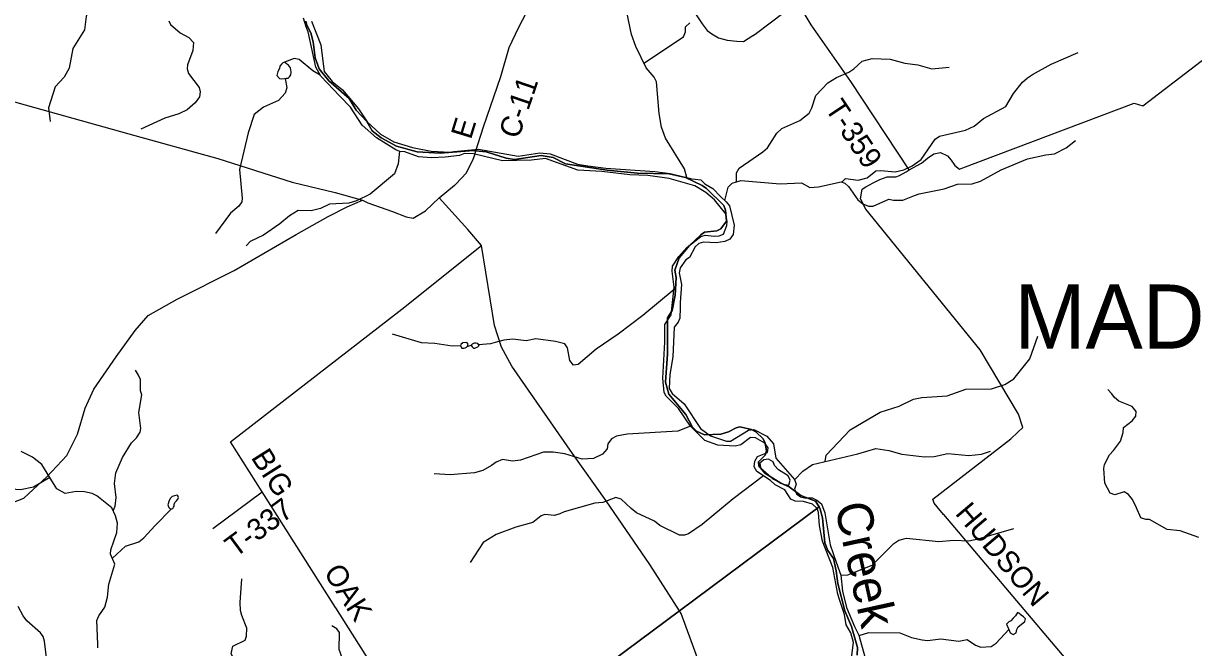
# Model space of a CAD drawing. Extents: x 1525783 to 1900577, y 218250 to 627376.
# Drawn here: x 1686599 to 1703033, y 478538 to 487300 of the extents above; entities that cross this region are included whole.
import ezdxf

# ---------------------------------------------------------------- set-up
doc = ezdxf.new("R2010")
doc.units = 0
for name, color, linetype in [('GM_X_County_Road', 7, 'Continuous'), ('GM_X_County_Road_Text', 7, 'Continuous'), ('GM_X_Major_River', 7, 'Continuous'), ('GM_X_Major_River_Text', 7, 'Continuous'), ('GM_X_Minor_Lake', 7, 'Continuous'), ('GM_X_Minor_River', 7, 'Continuous'), ('GM_X_Township', 7, 'Continuous'), ('GM_X_Township_Road', 7, 'Continuous'), ('GM_X_Township_Road_Text', 7, 'Continuous'), ('GM_X_Township_Text', 7, 'Continuous')]:
    doc.layers.add(name, color=color, linetype=linetype)

msp = doc.modelspace()

# ---------------------------------------------------------------- linework, layer by layer
at = {"layer": 'GM_X_County_Road'}
for points in [[(1696845, 487130), (1696893, 487161), (1697468, 487597), (1698209, 488171), (1698284, 488244), (1698691, 488563), (1699328, 489074), (1699654, 489317), (1699872, 489475), (1700429, 489732), (1701520, 490132), (1702733, 490512), (1703371, 490709), (1704150, 490980), (1704465, 491089), (1704630, 491212), (1704699, 491310), (1704932, 491584), (1705051, 491709), (1705157, 491795), (1705472, 491822), (1706454, 491825), (1707484, 491827)], [(1684549, 487702), (1684858, 487257), (1685107, 486924), (1685329, 486708), (1685749, 486416), (1685856, 486370), (1686624, 486158), (1688081, 485750), (1689329, 485402), (1690371, 485071), (1690977, 484925), (1691361, 484820)], [(1692937, 485456), (1692937, 485458), (1692954, 485511), (1693062, 485846), (1693305, 486554), (1693422, 486960), (1693551, 487238), (1693662, 487452)], [(1696020, 487460), (1696129, 487293), (1696199, 487201), (1696266, 487153), (1696362, 487097), (1696482, 487064), (1696616, 487049), (1696712, 487045), (1696844, 487130), (1696845, 487130)], [(1692656, 485029), (1692670, 485041), (1692820, 485201), (1692917, 485394), (1692937, 485456)], [(1691361, 484820), (1691436, 484782), (1691780, 484660), (1691976, 484583), (1692072, 484565), (1692245, 484669), (1692437, 484851), (1692654, 485027), (1692656, 485029)], [(1686377, 480544), (1686604, 480637), (1686927, 480934), (1687207, 481234), (1687358, 481534), (1687467, 481898), (1687589, 482166), (1687902, 482618), (1688167, 482991), (1688350, 483199), (1688758, 483430), (1689559, 483829), (1690430, 484338), (1690877, 484591), (1691146, 484725), (1691361, 484820)], [(1696150, 478115), (1696100, 478302), (1695838, 479016), (1695813, 479055), (1695395, 479702), (1694785, 480596), (1694309, 481260), (1693460, 482490), (1693314, 482754), (1693215, 483057), (1693033, 484184), (1692842, 484409), (1692437, 484851)]]:
    msp.add_lwpolyline(points, dxfattribs=at)
at = {"layer": 'GM_X_Major_River'}
for points in [[(1698036, 479288), (1697967, 479661), (1697823, 480032), (1697780, 480251), (1697763, 480436), (1697744, 480488), (1697681, 480550), (1697555, 480587), (1697437, 480595), (1697375, 480622), (1697291, 480754), (1697156, 480824), (1697093, 480883), (1696900, 481010), (1696863, 481077), (1696869, 481153), (1696910, 481222), (1697047, 481277), (1697056, 481343), (1697009, 481407), (1696880, 481481), (1696812, 481487), (1696672, 481386), (1696596, 481366), (1696349, 481377), (1696168, 481444), (1695965, 481644), (1695800, 481893), (1695625, 482066), (1695598, 482120), (1695577, 482321), (1695609, 482826), (1695606, 482894), (1695605, 483072), (1695695, 483207), (1695737, 483599), (1695709, 483820), (1695714, 483892), (1695804, 484027), (1695914, 484156), (1696111, 484307), (1696175, 484326), (1696301, 484312), (1696370, 484317), (1696430, 484342), (1696478, 484464), (1696483, 484520), (1696463, 484627), (1696303, 484823), (1696181, 484926), (1696028, 485020), (1695669, 485124), (1695369, 485166), (1695113, 485174), (1694723, 485220), (1694387, 485241), (1693933, 485403), (1693732, 485382), (1693325, 485372), (1692922, 485468), (1692794, 485472), (1692723, 485447), (1692521, 485420), (1692330, 485413), (1692146, 485426), (1691957, 485497), (1691887, 485502), (1691829, 485527), (1691556, 485694), (1691358, 485873), (1691192, 486122), (1691042, 486277), (1690774, 486561), (1690706, 486687), (1690600, 487182), (1690571, 487254), (1690533, 487375)], [(1690643, 487330), (1690777, 486999), (1690812, 486694), (1690823, 486626), (1690933, 486484), (1691082, 486369), (1691306, 486102), (1691428, 485919), (1691612, 485745), (1691802, 485638), (1692065, 485558), (1692327, 485508), (1692587, 485492), (1692645, 485502), (1692990, 485535), (1693548, 485437), (1693851, 485485), (1693995, 485471), (1694381, 485323), (1694527, 485301), (1694777, 485266), (1695467, 485220), (1695681, 485195), (1695989, 485117), (1696113, 485103), (1696168, 485048), (1696279, 484980), (1696390, 484869), (1696469, 484793), (1696514, 484739), (1696580, 484467), (1696568, 484337), (1696519, 484272), (1696449, 484240), (1696330, 484218), (1696152, 484229), (1696086, 484211), (1696035, 484164), (1695951, 484013), (1695900, 483979), (1695821, 483870), (1695809, 483798), (1695843, 483635), (1695824, 483381), (1695820, 483305), (1695816, 483161), (1695794, 483105), (1695736, 483034), (1695721, 482619), (1695677, 482373), (1695668, 482173), (1695709, 482104), (1695877, 481959), (1696109, 481615), (1696250, 481511), (1696303, 481490), (1696471, 481434), (1696531, 481435), (1696784, 481588), (1696858, 481599), (1697041, 481506), (1697131, 481397), (1697167, 481196), (1697427, 480896), (1697452, 480831), (1697429, 480760), (1697458, 480697), (1697510, 480656), (1697567, 480639), (1697674, 480640), (1697741, 480609), (1697809, 480554), (1697853, 480427), (1697929, 479981), (1698015, 479737), (1698079, 479552)], [(1697064, 481183), (1696998, 481174), (1696943, 481127), (1696952, 481063), (1697134, 480904), (1697274, 480832), (1697346, 480817), (1697365, 480889), (1697337, 480951), (1697202, 481035), (1697147, 481094), (1697126, 481144)], [(1697126, 481144), (1697064, 481183)], [(1698079, 479552), (1698104, 479331), (1698159, 479100), (1698271, 478832), (1698333, 478713), (1698417, 478407)], [(1698226, 478391), (1698257, 478609), (1698217, 478744), (1698153, 478857), (1698129, 479004), (1698058, 479213), (1698036, 479288)]]:
    msp.add_lwpolyline(points, dxfattribs=at)
at = {"layer": 'GM_X_Minor_Lake'}
for points in [[(1690266, 486754), (1690244, 486746), (1690224, 486726), (1690199, 486700), (1690197, 486668), (1690170, 486623), (1690159, 486567), (1690193, 486528), (1690229, 486521), (1690265, 486525), (1690289, 486533), (1690315, 486532), (1690335, 486548), (1690356, 486580), (1690357, 486620), (1690351, 486676), (1690322, 486715), (1690292, 486731)], [(1690292, 486731), (1690266, 486754)], [(1692756, 482740), (1692786, 482741), (1692804, 482745), (1692822, 482757), (1692837, 482769), (1692845, 482797), (1692833, 482815), (1692817, 482819), (1692769, 482816), (1692743, 482794), (1692736, 482772)], [(1692736, 482772), (1692756, 482740)], [(1692922, 482741), (1692940, 482741), (1692958, 482749), (1692979, 482759), (1692999, 482778), (1692979, 482807), (1692953, 482811), (1692929, 482812), (1692901, 482798), (1692885, 482784)], [(1692885, 482784), (1692903, 482760), (1692922, 482741)], [(1688715, 480546), (1688724, 480574), (1688748, 480598), (1688768, 480620), (1688777, 480644), (1688765, 480670), (1688751, 480678), (1688719, 480670), (1688687, 480657), (1688664, 480635), (1688646, 480601), (1688629, 480543), (1688641, 480505), (1688656, 480491), (1688680, 480486)], [(1688680, 480486), (1688699, 480488), (1688707, 480507), (1688715, 480523), (1688715, 480546)], [(1700440, 478793), (1700458, 478745), (1700501, 478720), (1700540, 478744), (1700550, 478792), (1700569, 478827), (1700611, 478861), (1700662, 478902), (1700673, 478940), (1700645, 478971), (1700613, 478995), (1700580, 479020), (1700560, 479028), (1700531, 478984), (1700499, 478949), (1700464, 478915), (1700440, 478901), (1700407, 478868)], [(1700407, 478868), (1700440, 478793)]]:
    msp.add_lwpolyline(points, dxfattribs=at)
at = {"layer": 'GM_X_Minor_River'}
for points in [[(1688411, 488325), (1688190, 488138), (1687951, 487981), (1687836, 487782), (1687638, 487646), (1687569, 487601), (1687516, 487525), (1687478, 487396), (1687455, 487210), (1687293, 486947), (1687239, 486671), (1687173, 486546), (1687045, 486411), (1686953, 486114), (1686976, 485921)], [(1695915, 485136), (1695882, 485259), (1695614, 485689), (1695562, 485844), (1695527, 486035), (1695491, 486481), (1695458, 486547), (1695346, 486675), (1695200, 486976), (1695139, 487145), (1695071, 487457)], [(1688641, 487335), (1688662, 487285), (1688800, 487169), (1688922, 487103), (1688985, 487034), (1688979, 486918), (1688902, 486718), (1688899, 486662), (1688918, 486596), (1689068, 486401), (1689083, 486337), (1689072, 486269), (1689010, 486184), (1688897, 486087), (1688782, 486030), (1688587, 485971), (1688248, 485813)], [(1695314, 486741), (1695867, 487111), (1695898, 487183), (1695899, 487253), (1695956, 487306)], [(1690768, 486573), (1690661, 486636), (1690471, 486791), (1690401, 486806), (1690266, 486754)], [(1696614, 485075), (1696615, 485202), (1696652, 485268), (1696985, 485496), (1697048, 485553), (1697179, 485758), (1697248, 485825), (1697375, 485880), (1697504, 485936), (1697632, 486040), (1697673, 486116), (1697726, 486290), (1697897, 486466), (1698018, 486540), (1698191, 486614), (1698260, 486663), (1698376, 486772), (1698518, 486806), (1698773, 486796), (1698978, 486743), (1699162, 486717), (1699356, 486664), (1699598, 486685)], [(1698094, 485072), (1698146, 485123), (1698322, 485097), (1698450, 485133), (1698572, 485228), (1698642, 485237), (1698842, 485218), (1698965, 485246), (1699082, 485299), (1699205, 485389), (1699404, 485677), (1699464, 485717), (1699828, 485800), (1699951, 485858), (1700081, 485965), (1700395, 486133), (1700504, 486316), (1700629, 486476), (1700702, 486537), (1700768, 486581), (1701033, 486729), (1701412, 486892)], [(1690275, 486528), (1690299, 486394), (1690276, 486320), (1690182, 486217), (1689971, 486122), (1689841, 486022), (1689755, 485764), (1689632, 485249), (1689672, 484847), (1689665, 484797), (1689622, 484732), (1689507, 484637), (1689294, 484351)], [(1696449, 484812), (1696496, 485002), (1696552, 485055), (1696675, 485095), (1697225, 485046), (1697528, 485064), (1697645, 484998), (1697766, 485004), (1698083, 485076), (1698137, 485057), (1698188, 485008), (1698316, 484824), (1698389, 484765), (1698465, 484736), (1698533, 484735), (1698753, 484834), (1698820, 484817), (1698947, 484820), (1699114, 484883), (1699180, 484907), (1699532, 484978), (1699715, 485044), (1699925, 485049), (1700040, 485083), (1700331, 485246), (1700701, 485397), (1700957, 485454), (1701077, 485470), (1701244, 485552), (1701372, 485654)], [(1691880, 485505), (1691860, 485328), (1691810, 485188), (1691469, 484902), (1691278, 484807), (1691167, 484778), (1690896, 484760), (1690771, 484702), (1690641, 484667), (1690457, 484672), (1690337, 484597), (1690202, 484485), (1689971, 484328), (1689781, 484238), (1689728, 484177)], [(1695735, 483575), (1695738, 483563), (1695300, 483198), (1694950, 482936), (1694641, 482726), (1694391, 482513), (1694323, 482500), (1694274, 482566), (1694242, 482747), (1694201, 482802), (1694071, 482836), (1693793, 482872), (1693661, 482842), (1693471, 482866), (1693347, 482854), (1693226, 482819), (1693158, 482804), (1692992, 482788)], [(1691778, 482940), (1692184, 482822), (1692377, 482813), (1692620, 482772), (1692738, 482779)], [(1697857, 481149), (1697872, 481237), (1698210, 481595), (1698632, 481844), (1698898, 481926), (1699099, 482026), (1699218, 482050), (1699571, 482073), (1699836, 482164), (1700193, 482169), (1700380, 482229), (1700510, 482309), (1700734, 482591), (1700846, 482908)], [(1692833, 482766), (1692886, 482785)], [(1687860, 480457), (1687888, 480523), (1687902, 480644), (1687876, 480842), (1687896, 480990), (1687990, 481208), (1688117, 481410), (1688188, 481480), (1688239, 481561), (1688246, 481615), (1688221, 481836), (1688263, 482088), (1688245, 482140), (1688244, 482303), (1688216, 482361), (1688175, 482432)], [(1703107, 480082), (1702844, 480178), (1702662, 480196), (1702413, 480338), (1702361, 480336), (1702293, 480359), (1702231, 480498), (1702175, 480617), (1702118, 480688), (1702058, 480725), (1701925, 480683), (1701859, 480706), (1701787, 480845), (1701770, 481050), (1701783, 481110), (1701851, 481243), (1701906, 481304), (1702008, 481437), (1702043, 481555), (1702046, 481625), (1702168, 481722), (1702221, 481787), (1702224, 481851), (1702169, 481920), (1701984, 481999), (1701920, 482048), (1701883, 482098), (1701828, 482161)], [(1695965, 481644), (1695790, 481576), (1695078, 481533), (1694930, 481507), (1694857, 481466), (1694806, 481397), (1694797, 481327), (1694732, 481251), (1694607, 481191), (1694448, 481185), (1694201, 481259), (1694037, 481283), (1693905, 481283), (1693581, 481169), (1693467, 481156), (1693325, 481176), (1693238, 481139), (1693171, 481096), (1693050, 481024), (1692933, 480989), (1692593, 480962), (1692366, 480977)], [(1687643, 478532), (1687644, 478584), (1687629, 478917), (1687656, 478985), (1687743, 479106), (1687781, 479246), (1687800, 479430), (1687882, 479710), (1687824, 479851), (1687827, 479911), (1687911, 480154), (1687918, 480282), (1687894, 480389), (1687839, 480498), (1687632, 480667), (1687566, 480700), (1687456, 480724), (1687340, 480728), (1687183, 480702), (1687070, 480767), (1687021, 480840), (1686857, 481109), (1686726, 481213), (1686565, 481290)], [(1697428, 480892), (1697545, 481014), (1697680, 481107), (1698317, 481259), (1698571, 481333), (1698753, 481305), (1698936, 481252), (1699254, 481214), (1699388, 481222), (1699579, 481260), (1699875, 481235), (1700052, 481255), (1700181, 481296)], [(1686969, 480925), (1686742, 480790), (1686557, 480752), (1686295, 480770), (1686142, 480814), (1686006, 480880), (1685890, 480894), (1685573, 480834)], [(1696991, 480950), (1696566, 480627), (1696130, 480266), (1695938, 480136), (1695883, 480115), (1695811, 480114), (1695535, 480250), (1695463, 480311), (1695207, 480427), (1695132, 480488), (1694995, 480620), (1694919, 480643), (1694738, 480574), (1694626, 480567), (1694193, 480443), (1694131, 480414), (1694059, 480394), (1693923, 480404), (1693870, 480389), (1693751, 480294), (1693513, 480230), (1693236, 480123), (1693054, 480011), (1692875, 479733)], [(1687848, 479794), (1688034, 479960), (1688219, 480024), (1688290, 480079), (1688449, 480251), (1688679, 480487)], [(1698079, 479552), (1698179, 479561), (1698518, 479697), (1698822, 479999), (1698895, 480046), (1699002, 480075), (1699454, 480025), (1699666, 480046), (1699877, 480035), (1700009, 480065), (1700506, 480211)], [(1689514, 476431), (1689561, 476681), (1689659, 476926), (1689704, 477162), (1689746, 477272), (1689791, 477341), (1689833, 477447), (1689839, 477499), (1689824, 477574), (1689621, 477809), (1689606, 477859), (1689621, 478194), (1689616, 478264), (1689514, 478448), (1689542, 478556), (1689711, 478640), (1689732, 478696), (1689736, 478808), (1689664, 478987), (1689649, 479058), (1689641, 479170), (1689664, 479503)], [(1687408, 477072), (1687305, 477171), (1687180, 477221), (1687042, 477231), (1686984, 477276), (1686939, 477473), (1686952, 477796), (1686971, 478008), (1686893, 478629), (1686876, 478695), (1686839, 478746), (1686647, 478913), (1686594, 478982), (1686526, 479115)], [(1690287, 476361), (1690315, 476450), (1690360, 476510), (1690511, 476548), (1690867, 476799), (1690989, 476816), (1691112, 476904), (1691147, 476970), (1691167, 477054), (1691321, 477228), (1691313, 477363), (1691263, 477494), (1691272, 477560), (1691342, 477705), (1691355, 477771), (1691323, 477886), (1691296, 477948), (1691197, 478056), (1691033, 478511), (1691037, 478750), (1691002, 478800), (1690932, 478842)], [(1698335, 478709), (1698470, 478749), (1698905, 478747), (1699072, 478679), (1699220, 478645), (1699296, 478638), (1699481, 478661), (1699737, 478628), (1699853, 478649), (1699970, 478571), (1700044, 478542), (1700190, 478552), (1700259, 478599), (1700440, 478793)]]:
    msp.add_lwpolyline(points, dxfattribs=at)
at = {"layer": 'GM_X_Township'}
for points in [[(1690567, 487333), (1690578, 487277), (1690636, 487166), (1690669, 487039), (1690695, 486816), (1690750, 486662), (1690889, 486492), (1691174, 486244), (1691271, 486083), (1691420, 485923), (1691497, 485792), (1691623, 485693), (1691838, 485578), (1692130, 485499), (1692451, 485480), (1692919, 485514), (1692954, 485511), (1693097, 485497), (1693378, 485406), (1693494, 485391), (1693872, 485447), (1694038, 485418), (1694214, 485330), (1694799, 485238), (1695222, 485198), (1695669, 485190), (1695897, 485136), (1696131, 485024), (1696193, 484981), (1696434, 484742), (1696461, 484680), (1696474, 484523), (1696395, 484415), (1696339, 484386), (1696164, 484367), (1696111, 484334), (1695952, 484183), (1695810, 484010), (1695746, 483838), (1695765, 483731), (1695751, 483487), (1695712, 483271), (1695644, 483167), (1695644, 482659), (1695615, 482263), (1695664, 482094), (1695902, 481809), (1695995, 481633), (1696051, 481577), (1696163, 481526), (1696394, 481532), (1696502, 481567), (1696609, 481624), (1696661, 481638), (1696822, 481598), (1696884, 481565), (1696987, 481466), (1697017, 481406), (1697034, 481301), (1697015, 481241), (1696920, 481144), (1696926, 481088), (1697009, 480985), (1697237, 480844), (1697351, 480793), (1697515, 480671), (1697723, 480591), (1697772, 480512), (1695813, 479055), (1692778, 476798)], [(1698307, 478430), (1698312, 478541), (1698228, 478832), (1698136, 479053), (1698038, 479437), (1698014, 479616), (1697975, 479787), (1697898, 479900), (1697856, 480010), (1697821, 480358), (1697790, 480482), (1697772, 480512), (1697723, 480591), (1697515, 480671), (1697351, 480793), (1697237, 480844), (1697009, 480985), (1696926, 481088), (1696920, 481144), (1697015, 481241), (1697034, 481301), (1697017, 481406), (1696987, 481466), (1696884, 481565), (1696822, 481598), (1696661, 481638), (1696609, 481624), (1696502, 481567), (1696394, 481532), (1696163, 481526), (1696051, 481577), (1695995, 481633), (1695902, 481809), (1695664, 482094), (1695615, 482263), (1695644, 482659), (1695644, 483167), (1695712, 483271), (1695751, 483487), (1695765, 483731), (1695746, 483838), (1695810, 484010), (1695952, 484183), (1696111, 484334), (1696164, 484367), (1696339, 484386), (1696395, 484415), (1696474, 484523), (1696461, 484680), (1696434, 484742), (1696193, 484981), (1696131, 485024), (1695897, 485136), (1695669, 485190), (1695222, 485198), (1694799, 485238), (1694214, 485330), (1694038, 485418), (1693872, 485447), (1693494, 485391), (1693378, 485406), (1693097, 485497), (1692954, 485511), (1692919, 485514), (1692451, 485480), (1692130, 485499), (1691838, 485578), (1691623, 485693), (1691497, 485792), (1691420, 485923), (1691271, 486083), (1691174, 486244), (1690889, 486492), (1690750, 486662), (1690695, 486816), (1690669, 487039), (1690636, 487166), (1690578, 487277), (1690567, 487333)], [(1692778, 476798), (1695813, 479055), (1697772, 480512), (1697790, 480482), (1697821, 480358), (1697856, 480010), (1697898, 479900), (1697975, 479787), (1698014, 479616), (1698038, 479437), (1698136, 479053), (1698228, 478832), (1698312, 478541), (1698307, 478430)]]:
    msp.add_lwpolyline(points, dxfattribs=at)
at = {"layer": 'GM_X_Township_Road'}
for points in [[(1699036, 485244), (1698219, 486483), (1697661, 487282), (1697468, 487597)], [(1699794, 485274), (1702199, 486178), (1702319, 486141), (1703938, 487382), (1703938, 487382), (1703984, 487419)], [(1699036, 485244), (1699036, 485244), (1699211, 485340), (1699296, 485408), (1699384, 485470), (1699480, 485488), (1699576, 485440), (1699630, 485380), (1699679, 485303), (1699744, 485255), (1699794, 485274)], [(1699523, 480404), (1699522, 480406), (1699432, 480512), (1699387, 480563), (1699370, 480622), (1700464, 481467), (1700566, 481563), (1700634, 481627), (1700572, 481815), (1700036, 482717), (1698428, 484692), (1698357, 484836), (1698377, 484972), (1698431, 485006), (1698531, 485061), (1698628, 485109), (1698727, 485148), (1698849, 485148), (1698902, 485166), (1698995, 485216), (1699036, 485244)], [(1690981, 479101), (1689951, 480723), (1689505, 481426), (1691914, 483290), (1693033, 484184)], [(1689258, 480209), (1689951, 480723)], [(1702971, 477054), (1702222, 477906), (1702161, 477865), (1702040, 477762), (1701975, 477701), (1701932, 477682), (1701876, 477685), (1701680, 477860), (1699523, 480404)], [(1692971, 476428), (1692887, 476585), (1692785, 476773), (1692778, 476798), (1692718, 477012), (1692650, 477107), (1692581, 477151), (1692535, 477144), (1692471, 477071), (1692410, 477019), (1692357, 477004), (1692197, 477184), (1690985, 479094), (1690981, 479101)]]:
    msp.add_lwpolyline(points, dxfattribs=at)

# ---------------------------------------------------------------- texts
at = {"layer": 'GM_X_County_Road_Text'}
for s, rotation, p in [('C-11', 71.0271, (1693551, 485665)), ('E', 72.9772, (1692883, 485659))]:
    msp.add_text(s, height=300, rotation=rotation, dxfattribs=at).set_placement(p)
at = {"layer": 'GM_X_Major_River_Text'}
msp.add_text('Creek', height=499.9, rotation=282.3399, dxfattribs=at).set_placement((1697990, 480529))
at = {"layer": 'GM_X_Township_Road_Text'}
for s, rotation, p in [('T-359', 303.6126, (1697846, 486106)), ('BIG', 302.3762, (1689787, 481207)), ('T-337', 36.4203, (1689573, 479793)), ('HUDSON', 310.2068, (1699673, 480416)), ('OAK', 302.4479, (1690807, 479593))]:
    msp.add_text(s, height=300, rotation=rotation, dxfattribs=at).set_placement(p)
at = {"layer": 'GM_X_Township_Text'}
msp.add_text('MADISON', height=900, rotation=0, dxfattribs=at).set_placement((1700513, 482735))

doc.saveas('drawing.dxf')
